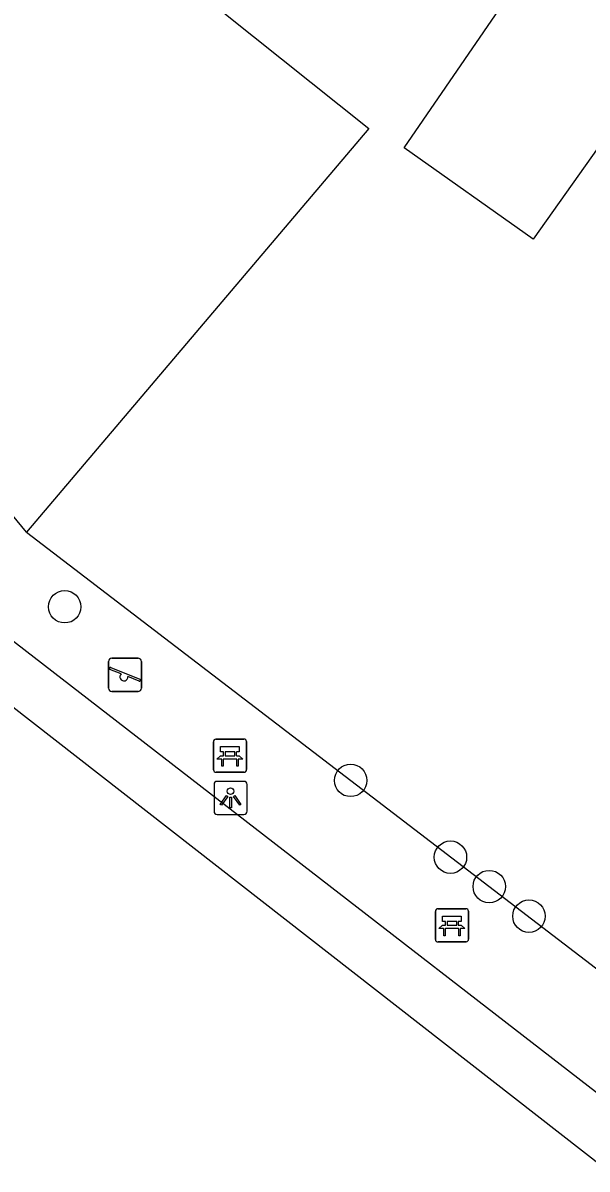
# Model space of a CAD drawing. Extents: x 160664 to 161506, y 382245 to 383288.
# Drawn here: x 160973.63 to 160990.65, y 383009.95 to 383044.54 of the extents above; entities that cross this region are included whole.
import ezdxf

# ---------------------------------------------------------------- set-up
doc = ezdxf.new("R2010")
doc.units = 0
for name, color, linetype in [('IMGEO_Bank', 7, 'Continuous'), ('IMGEO_Boom', 7, 'Continuous'), ('IMGEO_Groenvoorziening', 7, 'Continuous'), ('IMGEO_Lichtpunt', 7, 'Continuous'), ('IMGEO_Pand', 7, 'Continuous'), ('IMGEO_Speelvoorziening', 7, 'Continuous'), ('IMGEO_Voetpad_halfverhard', 7, 'Continuous')]:
    doc.layers.add(name, color=color, linetype=linetype)

msp = doc.modelspace()

# ---------------------------------------------------------------- linework, layer by layer
at = {"layer": 'IMGEO_Bank'}
for p, q in [((160979.378, 383022.002), (160979.378, 383022.843)), ((160979.378, 383022.843), (160979.378, 383022.002)), ((160979.453, 383022.927), (160980.294, 383022.927)), ((160980.294, 383022.927), (160979.453, 383022.927)), ((160980.378, 383022.852), (160980.378, 383022.011)), ((160980.378, 383022.011), (160980.378, 383022.852)), ((160979.687, 383022.433), (160979.687, 383022.539)), ((160979.731, 383022.539), (160979.731, 383022.433)), ((160980.019, 383022.545), (160979.737, 383022.545)), ((160979.737, 383022.427), (160980.019, 383022.427)), ((160980.025, 383022.433), (160980.025, 383022.539)), ((160980.069, 383022.539), (160980.069, 383022.433)), ((160980.075, 383022.325), (160979.682, 383022.325)), ((160980.303, 383021.927), (160979.462, 383021.927)), ((160979.462, 383021.927), (160980.303, 383021.927)), ((160986.072, 383016.885), (160986.072, 383017.726)), ((160986.072, 383017.726), (160986.072, 383016.885)), ((160986.147, 383017.81), (160986.988, 383017.81)), ((160986.988, 383017.81), (160986.147, 383017.81)), ((160987.072, 383017.735), (160987.072, 383016.894)), ((160987.072, 383016.894), (160987.072, 383017.735)), ((160986.769, 383017.208), (160986.376, 383017.208)), ((160986.381, 383017.316), (160986.381, 383017.422)), ((160986.425, 383017.422), (160986.425, 383017.316)), ((160986.713, 383017.428), (160986.431, 383017.428)), ((160986.431, 383017.31), (160986.713, 383017.31)), ((160986.719, 383017.316), (160986.719, 383017.422)), ((160986.763, 383017.422), (160986.763, 383017.316)), ((160986.997, 383016.81), (160986.156, 383016.81)), ((160986.156, 383016.81), (160986.997, 383016.81))]:
    msp.add_line(p, q, dxfattribs=at)
for points in [[(160979.681, 383022.545), (160979.595, 383022.545), (160979.595, 383022.706), (160980.158, 383022.706), (160980.158, 383022.545), (160980.075, 383022.545)], [(160979.625, 383022.325), (160979.483, 383022.325), (160979.595, 383022.427), (160979.681, 383022.427)], [(160980.075, 383022.427), (160980.158, 383022.427), (160980.27, 383022.325), (160980.131, 383022.325)], [(160979.675, 383022.318), (160979.675, 383022.111), (160979.632, 383022.111), (160979.632, 383022.318)], [(160980.125, 383022.318), (160980.125, 383022.111), (160980.081, 383022.111), (160980.081, 383022.318)], [(160986.375, 383017.428), (160986.289, 383017.428), (160986.289, 383017.589), (160986.852, 383017.589), (160986.852, 383017.428), (160986.769, 383017.428)], [(160986.319, 383017.208), (160986.177, 383017.208), (160986.289, 383017.31), (160986.375, 383017.31)], [(160986.369, 383017.201), (160986.369, 383016.994), (160986.326, 383016.994), (160986.326, 383017.201)], [(160986.769, 383017.31), (160986.852, 383017.31), (160986.964, 383017.208), (160986.825, 383017.208)], [(160986.819, 383017.201), (160986.819, 383016.994), (160986.775, 383016.994), (160986.775, 383017.201)]]:
    msp.add_lwpolyline(points, dxfattribs=at)
for centre, radius, start, end in [((160979.456, 383022.849), 0.0779, 92.4484, 184.2845), ((160979.456, 383022.849), 0.0779, 92.4484, 184.2845), ((160980.3, 383022.849), 0.0779, 2.4484, 94.2845), ((160980.3, 383022.849), 0.0779, 2.4484, 94.2845), ((160979.68, 383022.538), 0.00671, 2.8957, 87.1043), ((160979.68, 383022.434), 0.00671, 272.8957, 357.1043), ((160979.737, 383022.538), 0.00671, 92.8957, 177.1043), ((160979.737, 383022.434), 0.00671, 182.8957, 267.1043), ((160980.019, 383022.538), 0.00671, 2.8957, 87.1043), ((160980.019, 383022.434), 0.00671, 272.8957, 357.1043), ((160980.076, 383022.538), 0.00671, 92.8957, 177.1043), ((160980.076, 383022.434), 0.00671, 182.8957, 267.1043), ((160979.456, 383022.005), 0.0779, 182.4484, 274.2845), ((160979.456, 383022.005), 0.0779, 182.4484, 274.2845), ((160979.625, 383022.318), 0.00671, 2.8957, 87.1043), ((160979.682, 383022.318), 0.00671, 92.8957, 177.1043), ((160980.074, 383022.318), 0.00671, 2.8957, 87.1043), ((160980.131, 383022.318), 0.00671, 92.8957, 177.1043), ((160980.3, 383022.005), 0.0779, 272.4484, 4.2845), ((160980.3, 383022.005), 0.0779, 272.4484, 4.2845), ((160986.15, 383017.732), 0.0779, 92.4484, 184.2845), ((160986.15, 383017.732), 0.0779, 92.4484, 184.2845), ((160986.994, 383017.732), 0.0779, 2.4484, 94.2845), ((160986.994, 383017.732), 0.0779, 2.4484, 94.2845), ((160986.319, 383017.201), 0.00671, 2.8957, 87.1043), ((160986.376, 383017.201), 0.00671, 92.8957, 177.1043), ((160986.374, 383017.421), 0.00671, 2.8957, 87.1043), ((160986.374, 383017.317), 0.00671, 272.8957, 357.1043), ((160986.431, 383017.421), 0.00671, 92.8957, 177.1043), ((160986.431, 383017.317), 0.00671, 182.8957, 267.1043), ((160986.713, 383017.421), 0.00671, 2.8957, 87.1043), ((160986.713, 383017.317), 0.00671, 272.8957, 357.1043), ((160986.77, 383017.421), 0.00671, 92.8957, 177.1043), ((160986.77, 383017.317), 0.00671, 182.8957, 267.1043), ((160986.768, 383017.201), 0.00671, 2.8957, 87.1043), ((160986.825, 383017.201), 0.00671, 92.8957, 177.1043), ((160986.15, 383016.888), 0.0779, 182.4484, 274.2845), ((160986.15, 383016.888), 0.0779, 182.4484, 274.2845), ((160986.994, 383016.888), 0.0779, 272.4484, 4.2845), ((160986.994, 383016.888), 0.0779, 272.4484, 4.2845)]:
    msp.add_arc(centre, radius, start, end, dxfattribs=at)
at = {"layer": 'IMGEO_Boom'}
for centre in [(160974.893, 383026.921), (160983.516, 383021.681), (160986.526, 383019.364), (160987.696, 383018.477), (160988.893, 383017.584)]:
    msp.add_circle(centre, 0.489, dxfattribs=at)
at = {"layer": 'IMGEO_Groenvoorziening'}
msp.add_lwpolyline([(160973.741, 383029.173), (160996.515, 383011.718)], dxfattribs=at)
at = {"layer": 'IMGEO_Lichtpunt'}
for p, q in [((160980.3, 383021.653), (160979.492, 383021.653)), ((160980.3, 383021.653), (160979.492, 383021.653)), ((160979.398, 383021.558), (160979.398, 383020.751)), ((160979.398, 383021.558), (160979.398, 383020.751)), ((160980.394, 383020.751), (160980.394, 383021.558)), ((160980.394, 383020.751), (160980.394, 383021.558)), ((160979.492, 383020.657), (160980.3, 383020.657)), ((160979.492, 383020.657), (160980.3, 383020.657))]:
    msp.add_line(p, q, dxfattribs=at)
for points in [[(160979.772, 383021.222), (160979.811, 383021.194), (160979.623, 383020.932), (160979.585, 383020.959), (160979.772, 383021.222)], [(160979.874, 383021.174), (160979.921, 383021.174), (160979.921, 383020.852), (160979.874, 383020.852), (160979.874, 383021.174)], [(160979.984, 383021.194), (160980.022, 383021.221), (160980.209, 383020.959), (160980.17, 383020.931), (160979.984, 383021.194)]]:
    msp.add_lwpolyline(points, dxfattribs=at)
msp.add_circle((160979.897, 383021.356), 0.0994, dxfattribs=at)
for centre, start, end in [((160979.492, 383021.558), 90, 180), ((160979.492, 383021.558), 90, 180), ((160980.3, 383021.558), 0, 90), ((160980.3, 383021.558), 0, 90), ((160979.492, 383020.751), 180, 270), ((160979.492, 383020.751), 180, 270), ((160980.3, 383020.751), 270, 0), ((160980.3, 383020.751), 270, 360)]:
    msp.add_arc(centre, 0.0946, start, end, dxfattribs=at)
at = {"layer": 'IMGEO_Pand'}
for points in [[(160983.861, 383053.6), (160977.958, 383046.246), (160984.06, 383041.35), (160973.741, 383029.173)], [(160992.943, 383043.544), (160989.023, 383038.01), (160985.126, 383040.769), (160990.617, 383048.778), (160983.861, 383053.6)], [(160973.741, 383029.173), (160973.09, 383029.971)]]:
    msp.add_lwpolyline(points, dxfattribs=at)
at = {"layer": 'IMGEO_Speelvoorziening'}
for p, q in [((160976.215, 383024.466), (160976.215, 383025.266)), ((160976.215, 383025.266), (160976.215, 383024.466)), ((160976.315, 383025.366), (160977.105, 383025.366)), ((160977.105, 383025.366), (160976.315, 383025.366)), ((160977.205, 383025.266), (160977.205, 383024.466)), ((160977.205, 383024.466), (160977.205, 383025.266)), ((160976.598, 383024.894), (160976.259, 383025.031)), ((160976.284, 383025.091), (160977.16, 383024.738)), ((160977.136, 383024.678), (160976.796, 383024.815)), ((160977.105, 383024.366), (160976.315, 383024.366)), ((160976.315, 383024.366), (160977.105, 383024.366))]:
    msp.add_line(p, q, dxfattribs=at)
for centre, radius, start, end in [((160976.315, 383025.266), 0.1, 90, 180), ((160976.315, 383025.266), 0.1, 90, 180), ((160977.105, 383025.266), 0.1, 0, 90), ((160977.105, 383025.266), 0.1, 360, 90), ((160976.272, 383025.061), 0.0327, 68.078, 248.078), ((160976.677, 383024.804), 0.12, 130.9928, 5.1632), ((160976.315, 383024.466), 0.1, 180, 270), ((160976.315, 383024.466), 0.1, 180, 270), ((160977.105, 383024.466), 0.1, 270, 0), ((160977.105, 383024.466), 0.1, 270, 0), ((160977.148, 383024.708), 0.0327, 248.078, 68.078)]:
    msp.add_arc(centre, radius, start, end, dxfattribs=at)
at = {"layer": 'IMGEO_Voetpad_halfverhard'}
for points in [[(160954.088, 383028.201), (160954.207, 383028.3), (160958.925, 383026.141), (160965.611, 383031.867), (160992.9, 383010.739)], [(160991.875, 383009.425), (160973.235, 383023.964)]]:
    msp.add_lwpolyline(points, dxfattribs=at)

doc.saveas('drawing.dxf')
